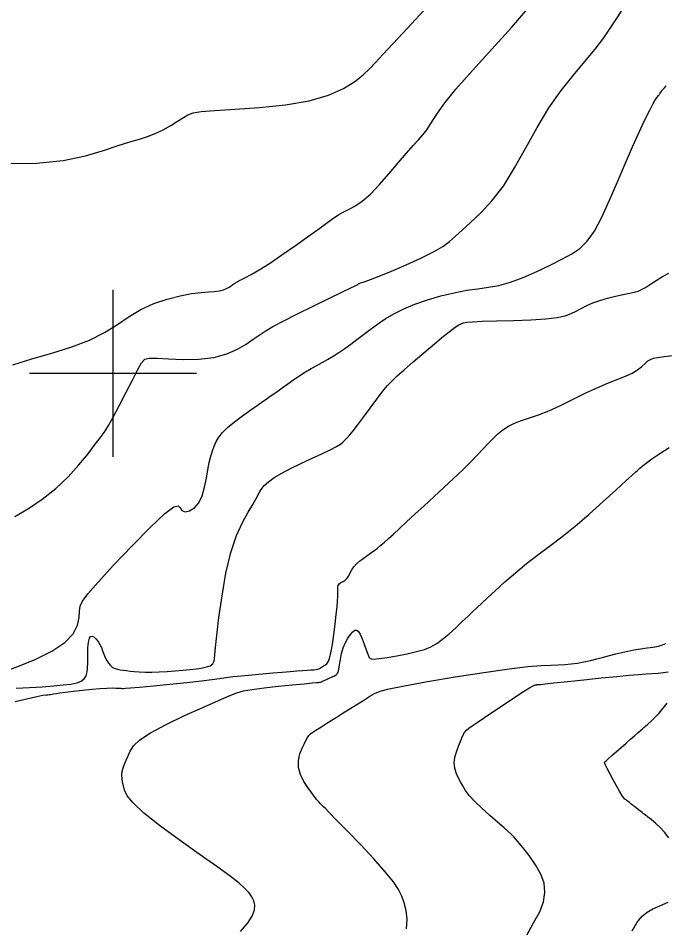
# Model space of a CAD drawing. Extents: x 2566142 to 2571431, y 418755 to 421584.
# Drawn here: x 2570965.9 to 2571198.2, y 419800.8 to 420127.5 of the extents above; entities that cross this region are included whole.
import ezdxf

# ---------------------------------------------------------------- set-up
doc = ezdxf.new("R2010")
doc.units = 0
for name, color, linetype in [('Contour_ADS_Major', 7, 'Continuous'), ('Contour_ADS_Minor', 7, 'Continuous'), ('Contour_ADS_Tick', 7, 'Continuous')]:
    doc.layers.add(name, color=color, linetype=linetype)

# ---------------------------------------------------------------- blocks, each defined once
blk = doc.blocks.new('S890')
at = {"layer": 'Contour_ADS_Tick'}
for p, q in [((0, -0.5), (0, 0.5)), ((-0.5, 0), (0.5, 0))]:
    blk.add_line(p, q, dxfattribs=at)

msp = doc.modelspace()

# ---------------------------------------------------------------- linework, layer by layer
at = {"layer": 'Contour_ADS_Major'}
for points in [[(2570963.99, 420003.02), (2570970.78, 420005.17), (2570978.01, 420007.27), (2570985.12, 420009.46), (2570991.55, 420011.88), (2570996.93, 420014.62), (2571001.51, 420017.51), (2571005.72, 420020.34), (2571009.99, 420022.89), (2571014.62, 420024.99), (2571019.41, 420026.62), (2571024.04, 420027.81), (2571028.17, 420028.6), (2571031.58, 420029.04), (2571034.3, 420029.24), (2571036.46, 420029.36), (2571038.19, 420029.55), (2571039.6, 420029.9), (2571040.75, 420030.39), (2571041.67, 420030.93), (2571042.42, 420031.45), (2571043.05, 420031.9), (2571043.69, 420032.32), (2571044.51, 420032.8), (2571045.67, 420033.41), (2571047.31, 420034.25), (2571049.54, 420035.44), (2571052.46, 420037.14), (2571056.16, 420039.47), (2571060.65, 420042.5), (2571065.51, 420045.9), (2571070.2, 420049.26), (2571074.2, 420052.16), (2571077.15, 420054.29), (2571079.28, 420055.79), (2571080.98, 420056.88), (2571082.63, 420057.79), (2571084.55, 420058.76), (2571086.82, 420060.02), (2571089.44, 420061.81), (2571092.42, 420064.35), (2571095.72, 420067.76), (2571099.13, 420071.68), (2571102.43, 420075.62), (2571105.35, 420079.09), (2571107.74, 420081.75), (2571109.66, 420083.8), (2571111.26, 420085.58), (2571112.68, 420087.43), (2571114.12, 420089.69), (2571116.01, 420092.66), (2571118.84, 420096.65), (2571123.11, 420101.97), (2571129.06, 420108.74), (2571136.07, 420116.43), (2571143.23, 420124.34), (2571149.69, 420131.77)], [(2571187.75, 419964.56), (2571188.37, 419965.12), (2571188.75, 419965.46), (2571189.25, 419965.92), (2571190.09, 419966.64), (2571191.45, 419967.71), (2571193.51, 419969.22), (2571196.36, 419971.19), (2571199.72, 419973.37)], [(2571045.22, 419816.83), (2571041.99, 419819.36), (2571037.27, 419822.81), (2571030.91, 419827.34), (2571023.71, 419832.48), (2571016.7, 419837.63), (2571010.92, 419842.19), (2571007.14, 419845.71), (2571005.05, 419848.3), (2571004.09, 419850.23), (2571003.7, 419851.78), (2571003.41, 419853.15), (2571003.19, 419854.44), (2571003.1, 419855.69), (2571003.2, 419856.96), (2571003.54, 419858.27), (2571004.06, 419859.65), (2571004.69, 419861.1), (2571005.36, 419862.65), (2571006.11, 419864.32), (2571007.34, 419866.19), (2571009.59, 419868.35), (2571013.39, 419870.91), (2571018.99, 419873.9), (2571025.63, 419877.04), (2571032.26, 419880), (2571037.87, 419882.45), (2571041.72, 419884.14), (2571044.42, 419885.22), (2571046.84, 419885.91), (2571049.91, 419886.44), (2571054.23, 419887), (2571059.31, 419887.58), (2571064.36, 419888.1), (2571068.61, 419888.52), (2571071.46, 419888.78), (2571073.11, 419888.92), (2571073.93, 419888.98), (2571074.3, 419889.02), (2571074.55, 419889.09), (2571074.83, 419889.21), (2571075.21, 419889.4), (2571075.8, 419889.68), (2571076.65, 419890.06), (2571077.64, 419890.51), (2571078.64, 419890.95), (2571079.49, 419891.35), (2571080.11, 419891.67), (2571080.51, 419892.07), (2571080.79, 419892.7), (2571081.03, 419893.73), (2571081.3, 419895.28), (2571081.63, 419897.2), (2571082.08, 419899.31), (2571082.68, 419901.39), (2571083.45, 419903.27), (2571084.33, 419904.89), (2571085.23, 419906.19), (2571086.06, 419907.14), (2571086.79, 419907.69), (2571087.43, 419907.77), (2571088.04, 419907.32), (2571088.7, 419906.28), (2571089.43, 419904.65), (2571090.19, 419902.68), (2571090.91, 419900.71), (2571091.52, 419899.06), (2571092.02, 419897.98), (2571092.65, 419897.44), (2571093.75, 419897.33), (2571095.62, 419897.53), (2571098.45, 419897.96), (2571101.93, 419898.55), (2571105.6, 419899.26), (2571109, 419900.02), (2571111.81, 419900.83), (2571114.15, 419901.77), (2571116.26, 419902.94), (2571118.39, 419904.47), (2571120.72, 419906.42), (2571123.12, 419908.6), (2571125.45, 419910.8), (2571127.51, 419912.78), (2571129.21, 419914.41), (2571130.77, 419915.88), (2571132.47, 419917.46), (2571134.61, 419919.45), (2571137.41, 419922.03), (2571140.76, 419925.06), (2571144.5, 419928.33), (2571148.47, 419931.62), (2571152.53, 419934.76), (2571156.74, 419937.92), (2571161.18, 419941.29), (2571165.94, 419945.09), (2571171.04, 419949.42), (2571176.08, 419953.89), (2571180.62, 419958.03), (2571184.2, 419961.32), (2571186.49, 419963.42), (2571187.75, 419964.56)], [(2571045.7, 419799.56), (2571048.51, 419802.77), (2571050.07, 419805.28), (2571050.77, 419807.31), (2571050.91, 419809.04), (2571050.6, 419810.57), (2571049.88, 419812), (2571048.81, 419813.42), (2571047.37, 419814.94), (2571045.22, 419816.83)]]:
    msp.add_lwpolyline(points, dxfattribs=at)
at = {"layer": 'Contour_ADS_Minor'}
for points in [[(2570961.16, 420075.31), (2570972.43, 420075.44), (2570982.06, 420076.46), (2570990.04, 420078.1), (2570996.55, 420079.98), (2571001.8, 420081.73), (2571006, 420083.06), (2571009.42, 420084.09), (2571012.37, 420085.03), (2571015.13, 420086.11), (2571017.93, 420087.47), (2571020.67, 420088.99), (2571023.16, 420090.5), (2571025.23, 420091.81), (2571026.86, 420092.79), (2571028.72, 420093.48), (2571031.65, 420093.99), (2571036.49, 420094.41), (2571043.74, 420094.86), (2571052.59, 420095.47), (2571061.87, 420096.41), (2571070.44, 420097.85), (2571077.38, 420099.86), (2571082.74, 420102.27), (2571086.78, 420104.8), (2571089.79, 420107.19), (2571092.12, 420109.32), (2571094.29, 420111.56), (2571096.92, 420114.44), (2571100.61, 420118.47), (2571105.72, 420123.94), (2571111.67, 420130.24)], [(2571015.68, 420005.37), (2571019.89, 420005.13), (2571025.15, 420004.97), (2571030.81, 420005.08), (2571036.21, 420005.69), (2571040.82, 420006.92), (2571044.64, 420008.59), (2571047.76, 420010.43), (2571050.3, 420012.2), (2571052.43, 420013.71), (2571054.6, 420015.14), (2571057.32, 420016.74), (2571061.11, 420018.75), (2571066.25, 420021.34), (2571072.09, 420024.21), (2571077.78, 420026.97), (2571082.45, 420029.22), (2571085.44, 420030.66), (2571087.01, 420031.43), (2571087.63, 420031.74), (2571087.79, 420031.83), (2571087.86, 420031.89), (2571087.94, 420031.95), (2571088.02, 420032.01), (2571088.11, 420032.07), (2571088.21, 420032.14), (2571088.36, 420032.21), (2571088.58, 420032.3), (2571088.93, 420032.41), (2571089.49, 420032.58), (2571090.54, 420032.93), (2571092.45, 420033.64), (2571095.55, 420034.86), (2571100, 420036.68), (2571105.25, 420038.92), (2571110.53, 420041.29), (2571115.1, 420043.55), (2571118.44, 420045.51), (2571120.88, 420047.31), (2571123, 420049.2), (2571125.37, 420051.39), (2571128.43, 420054.11), (2571132.08, 420057.55), (2571136.07, 420061.86), (2571140.19, 420067.24), (2571144.25, 420073.72), (2571148.28, 420080.92), (2571152.37, 420088.29), (2571156.59, 420095.31), (2571160.98, 420101.57), (2571165.36, 420107.09), (2571169.51, 420111.99), (2571173.19, 420116.4), (2571176.24, 420120.42), (2571178.75, 420124.05), (2571180.84, 420127.27), (2571182.66, 420130.07)], [(2571181.22, 420068.68), (2571183.99, 420075.21), (2571186.61, 420081.26), (2571189, 420086.59), (2571191.08, 420091.06), (2571192.77, 420094.51), (2571194.02, 420096.86), (2571194.9, 420098.32), (2571195.51, 420099.18), (2571195.94, 420099.72), (2571196.28, 420100.16), (2571196.55, 420100.57), (2571196.79, 420100.92), (2571196.99, 420101.23), (2571197.18, 420101.5), (2571197.4, 420101.78), (2571197.68, 420102.11), (2571198.07, 420102.54), (2571198.68, 420103.2)], [(2570961.3, 419892.99), (2570966.3, 419894.92), (2570972.17, 419897.37), (2570977.95, 419900.22), (2570982.69, 419903.29), (2570985.68, 419906.45), (2570987.2, 419909.5), (2570987.77, 419912.26), (2570987.9, 419914.55), (2570988.11, 419916.34), (2570988.94, 419918.19), (2570990.91, 419920.83), (2570994.57, 419924.98), (2571000.15, 419931.04), (2571006.79, 419938.03), (2571013.33, 419944.66), (2571018.6, 419949.65), (2571021.78, 419952.05), (2571023.34, 419952.42), (2571024.04, 419951.67), (2571024.68, 419950.69), (2571025.87, 419950.27), (2571027.48, 419950.56), (2571029.22, 419951.61), (2571030.81, 419953.43), (2571032, 419956.01), (2571032.86, 419959.06), (2571033.49, 419962.27), (2571034.02, 419965.32), (2571034.55, 419967.94), (2571035.11, 419970.17), (2571035.7, 419972.09), (2571036.34, 419973.82), (2571037.05, 419975.44), (2571037.98, 419977.04), (2571039.28, 419978.71), (2571041.11, 419980.53), (2571043.57, 419982.56), (2571046.43, 419984.7), (2571049.42, 419986.81), (2571052.23, 419988.77), (2571054.67, 419990.46), (2571056.79, 419991.96), (2571058.76, 419993.37), (2571060.71, 419994.77), (2571062.77, 419996.24), (2571064.9, 419997.75), (2571067.06, 419999.21), (2571069.16, 420000.55), (2571071.18, 420001.73), (2571073.14, 420002.81), (2571075.07, 420003.85), (2571077.03, 420004.93), (2571079.04, 420006.13), (2571081.1, 420007.44), (2571083.22, 420008.88), (2571085.39, 420010.44), (2571087.6, 420012.12), (2571089.9, 420013.9), (2571092.33, 420015.74), (2571094.94, 420017.62), (2571097.76, 420019.51), (2571100.89, 420021.37), (2571104.42, 420023.16), (2571108.43, 420024.86), (2571112.94, 420026.42), (2571117.74, 420027.79), (2571122.54, 420028.93), (2571127.05, 420029.79), (2571131.07, 420030.37), (2571134.83, 420030.86), (2571138.61, 420031.54), (2571142.71, 420032.66), (2571147.34, 420034.38), (2571152.22, 420036.53), (2571156.98, 420038.81), (2571161.26, 420040.97), (2571164.79, 420042.86), (2571167.73, 420044.83), (2571170.34, 420047.39), (2571172.89, 420051.02), (2571175.58, 420056.05), (2571178.39, 420062.11), (2571181.22, 420068.68)], [(2571083.32, 419976.04), (2571084.07, 419976.82), (2571084.99, 419977.84), (2571086.19, 419979.29), (2571087.81, 419981.38), (2571089.91, 419984.19), (2571092.29, 419987.42), (2571094.68, 419990.65), (2571096.83, 419993.47), (2571098.58, 419995.6), (2571100.21, 419997.32), (2571102.06, 419999.05), (2571104.53, 420001.2), (2571107.83, 420004.05), (2571111.62, 420007.3), (2571115.41, 420010.53), (2571118.73, 420013.3), (2571121.21, 420015.28), (2571122.94, 420016.56), (2571124.14, 420017.33), (2571125.01, 420017.8), (2571125.83, 420018.12), (2571127.04, 420018.35), (2571129.13, 420018.52), (2571132.6, 420018.65), (2571137.71, 420018.77), (2571143.81, 420018.91), (2571150.04, 420019.14), (2571155.51, 420019.49), (2571159.57, 420020), (2571162.44, 420020.66), (2571164.55, 420021.45), (2571166.33, 420022.33), (2571168.15, 420023.28), (2571170.14, 420024.27), (2571172.35, 420025.24), (2571174.84, 420026.16), (2571177.62, 420026.98), (2571180.49, 420027.7), (2571183.2, 420028.3), (2571185.51, 420028.78), (2571187.24, 420029.15), (2571188.6, 420029.52), (2571189.84, 420030.03), (2571191.26, 420030.82), (2571193.06, 420031.95), (2571195.15, 420033.31), (2571197.39, 420034.7), (2571199.64, 420035.96)], [(2570964.65, 419948.52), (2570969.55, 419951.41), (2570974.54, 419954.76), (2570979.36, 419958.58), (2570983.78, 419962.8), (2570987.69, 419967.11), (2570990.99, 419971.12), (2570993.59, 419974.48), (2570995.49, 419976.98), (2570996.96, 419979.03), (2570998.35, 419981.24), (2571000, 419984.19), (2571002.16, 419988.26), (2571004.59, 419992.95), (2571006.95, 419997.54), (2571008.87, 420001.33), (2571010.19, 420003.76), (2571011.35, 420005.02), (2571012.97, 420005.44), (2571015.68, 420005.37)], [(2571115.21, 419955.65), (2571118.78, 419958.93), (2571122.29, 419962.19), (2571125.58, 419965.3), (2571128.5, 419968.16), (2571130.94, 419970.68), (2571132.99, 419972.9), (2571134.8, 419974.86), (2571136.5, 419976.62), (2571138.22, 419978.22), (2571140.04, 419979.67), (2571142.03, 419980.95), (2571144.23, 419982.05), (2571146.72, 419982.99), (2571149.55, 419983.93), (2571152.8, 419985.04), (2571156.53, 419986.51), (2571160.76, 419988.44), (2571165.27, 419990.66), (2571169.8, 419992.91), (2571174.1, 419994.94), (2571177.94, 419996.55), (2571181.29, 419997.84), (2571184.14, 419998.96), (2571186.51, 420000.05), (2571188.42, 420001.23), (2571189.93, 420002.43), (2571191.14, 420003.53), (2571192.16, 420004.41), (2571193.1, 420004.99), (2571194.2, 420005.36), (2571195.73, 420005.65), (2571197.98, 420005.96), (2571201.08, 420006.4)], [(2570965.19, 419886.86), (2570969.98, 419887.14), (2570974.5, 419887.43), (2570978.58, 419887.74), (2570982.07, 419888.06), (2570984.85, 419888.4), (2570986.98, 419888.83), (2570988.53, 419889.42), (2570989.6, 419890.25), (2570990.28, 419891.36), (2570990.67, 419892.72), (2570990.84, 419894.27), (2570990.89, 419895.95), (2570990.89, 419897.7), (2570990.9, 419899.45), (2570990.94, 419901.12), (2570991.04, 419902.62), (2570991.22, 419903.87), (2570991.52, 419904.82), (2570991.92, 419905.41), (2570992.45, 419905.58), (2570993.11, 419905.3), (2570993.83, 419904.64), (2570994.56, 419903.72), (2570995.22, 419902.63), (2570995.76, 419901.48), (2570996.23, 419900.3), (2570996.67, 419899.12), (2570997.15, 419897.97), (2570997.7, 419896.87), (2570998.33, 419895.87), (2570999.04, 419895.02), (2570999.82, 419894.38), (2571000.67, 419893.96), (2571001.59, 419893.71), (2571002.57, 419893.55), (2571003.63, 419893.42), (2571004.77, 419893.24), (2571006.06, 419893.05), (2571007.57, 419892.87), (2571009.36, 419892.73), (2571011.5, 419892.67), (2571013.93, 419892.68), (2571016.58, 419892.76), (2571019.39, 419892.9), (2571022.26, 419893.1), (2571025.08, 419893.34), (2571027.67, 419893.61), (2571029.91, 419893.88), (2571031.68, 419894.14), (2571033.03, 419894.41), (2571034.05, 419894.68), (2571034.8, 419894.97), (2571035.38, 419895.3), (2571035.81, 419895.67), (2571036.11, 419896.12), (2571036.29, 419896.67), (2571036.4, 419897.43), (2571036.52, 419898.86), (2571036.76, 419901.5), (2571037.23, 419905.88), (2571038, 419912.32), (2571039.11, 419920.07), (2571040.54, 419928.17), (2571042.3, 419935.64), (2571044.35, 419941.71), (2571046.5, 419946.44), (2571048.53, 419950.06), (2571050.21, 419952.85), (2571051.4, 419955.02), (2571052.29, 419956.77), (2571053.15, 419958.26), (2571054.25, 419959.64), (2571055.82, 419961.05), (2571057.91, 419962.54), (2571060.55, 419964.12), (2571063.74, 419965.81), (2571067.43, 419967.58), (2571071.31, 419969.36), (2571074.97, 419971.04), (2571078.03, 419972.49), (2571080.2, 419973.64), (2571081.64, 419974.55), (2571082.59, 419975.32), (2571083.32, 419976.04)], [(2570964.82, 419882.13), (2570969.43, 419883.25), (2570972.64, 419883.97), (2570974.68, 419884.36), (2570975.88, 419884.53), (2570976.55, 419884.57), (2570977, 419884.6), (2570977.33, 419884.62), (2570977.65, 419884.67), (2570978.03, 419884.73), (2570978.59, 419884.84), (2570979.47, 419884.99), (2570980.86, 419885.2), (2570982.92, 419885.48), (2570985.73, 419885.82), (2570989, 419886.18), (2570992.34, 419886.52), (2570995.37, 419886.78), (2570997.78, 419886.92), (2570999.59, 419886.97), (2571000.91, 419886.96), (2571001.82, 419886.92), (2571002.42, 419886.88), (2571002.81, 419886.85), (2571003.07, 419886.83), (2571003.28, 419886.81), (2571003.6, 419886.81), (2571004.42, 419886.86), (2571006.23, 419887.02), (2571009.49, 419887.32), (2571014.44, 419887.78), (2571020.39, 419888.36), (2571026.46, 419888.97), (2571031.71, 419889.54), (2571035.51, 419890), (2571038.23, 419890.38), (2571040.52, 419890.72), (2571043.01, 419891.04), (2571046.17, 419891.37), (2571049.85, 419891.71), (2571053.71, 419892.05), (2571057.42, 419892.38), (2571060.71, 419892.68), (2571063.56, 419892.94), (2571065.99, 419893.15), (2571068.02, 419893.31), (2571069.69, 419893.4), (2571071.04, 419893.45), (2571072.11, 419893.51), (2571072.95, 419893.61), (2571073.6, 419893.78), (2571074.11, 419894.01), (2571074.53, 419894.25), (2571074.9, 419894.49), (2571075.26, 419894.7), (2571075.63, 419894.9), (2571076.01, 419895.11), (2571076.4, 419895.35), (2571076.82, 419895.68), (2571077.26, 419896.32), (2571077.72, 419897.53), (2571078.23, 419899.56), (2571078.76, 419902.55), (2571079.28, 419906.15), (2571079.76, 419909.89), (2571080.16, 419913.32), (2571080.43, 419916.07), (2571080.59, 419918.19), (2571080.67, 419919.82), (2571080.69, 419921.1), (2571080.69, 419922.16), (2571080.72, 419923.05), (2571080.88, 419923.77), (2571081.24, 419924.35), (2571081.84, 419924.81), (2571082.59, 419925.24), (2571083.39, 419925.74), (2571084.12, 419926.38), (2571084.68, 419927.24), (2571085.18, 419928.27), (2571085.72, 419929.38), (2571086.43, 419930.5), (2571087.39, 419931.57), (2571088.54, 419932.57), (2571089.82, 419933.53), (2571091.13, 419934.46), (2571092.42, 419935.36), (2571093.67, 419936.27), (2571094.92, 419937.22), (2571096.19, 419938.24), (2571097.51, 419939.36), (2571098.98, 419940.67), (2571100.72, 419942.26), (2571102.85, 419944.22), (2571105.44, 419946.62), (2571108.43, 419949.39), (2571111.72, 419952.43), (2571115.21, 419955.65)], [(2571176.12, 419898.04), (2571178.39, 419898.64), (2571180.57, 419899.22), (2571182.71, 419899.75), (2571184.88, 419900.24), (2571187.12, 419900.67), (2571189.48, 419901.03), (2571191.83, 419901.36), (2571194.03, 419901.68), (2571195.93, 419902.04), (2571197.42, 419902.46), (2571198.53, 419902.93)], [(2571105.35, 419800.54), (2571105.61, 419803.95), (2571105.22, 419807.08), (2571104.51, 419809.86), (2571103.69, 419812.27), (2571102.54, 419814.64), (2571100.68, 419817.4), (2571097.77, 419820.97), (2571093.62, 419825.58), (2571088.81, 419830.71), (2571084.08, 419835.64), (2571080.17, 419839.67), (2571077.64, 419842.26), (2571076.25, 419843.66), (2571075.6, 419844.32), (2571075.23, 419844.67), (2571074.83, 419845.07), (2571074.35, 419845.54), (2571073.87, 419846.04), (2571073.43, 419846.52), (2571073.06, 419846.96), (2571072.66, 419847.49), (2571072.09, 419848.28), (2571071.21, 419849.5), (2571069.95, 419851.26), (2571068.55, 419853.44), (2571067.34, 419855.9), (2571066.61, 419858.46), (2571066.6, 419860.97), (2571067.13, 419863.31), (2571067.92, 419865.38), (2571068.73, 419867.07), (2571069.34, 419868.3), (2571069.82, 419869.19), (2571070.3, 419869.86), (2571070.91, 419870.45), (2571071.75, 419871.1), (2571072.81, 419871.8), (2571074.03, 419872.57), (2571075.35, 419873.4), (2571076.77, 419874.29), (2571078.34, 419875.28), (2571080.15, 419876.43), (2571082.31, 419877.79), (2571084.83, 419879.37), (2571087.51, 419881.05), (2571090.07, 419882.64), (2571092.24, 419884), (2571093.95, 419885.02), (2571095.95, 419885.84), (2571099.21, 419886.7), (2571104.68, 419887.79), (2571112.94, 419889.27), (2571122.92, 419890.95), (2571133.17, 419892.57), (2571142.25, 419893.87), (2571149.03, 419894.66), (2571153.81, 419895.04), (2571157.2, 419895.18), (2571159.84, 419895.24), (2571162.24, 419895.38), (2571164.56, 419895.61), (2571166.84, 419895.93), (2571169.13, 419896.35), (2571171.45, 419896.86), (2571173.8, 419897.43), (2571176.12, 419898.04)], [(2571122.73, 419858.19), (2571122.56, 419860.05), (2571122.81, 419862.05), (2571123.36, 419864.1), (2571124.05, 419866.03), (2571124.74, 419867.73), (2571125.29, 419869.07), (2571125.77, 419870.13), (2571126.27, 419870.98), (2571126.89, 419871.74), (2571127.74, 419872.49), (2571128.98, 419873.39), (2571130.79, 419874.62), (2571133.37, 419876.33), (2571136.77, 419878.61), (2571140.59, 419881.18), (2571144.33, 419883.67), (2571147.47, 419885.72), (2571149.63, 419887.04), (2571150.93, 419887.76), (2571151.63, 419888.05), (2571151.99, 419888.13), (2571152.22, 419888.16), (2571152.39, 419888.17), (2571152.52, 419888.18), (2571152.65, 419888.19), (2571152.87, 419888.21), (2571153.59, 419888.28), (2571155.27, 419888.47), (2571158.39, 419888.8), (2571163.21, 419889.33), (2571169.13, 419889.95), (2571175.31, 419890.6), (2571180.95, 419891.15), (2571185.4, 419891.56), (2571188.8, 419891.82), (2571191.46, 419892.01), (2571193.69, 419892.17), (2571195.76, 419892.33), (2571197.68, 419892.54), (2571199.42, 419892.81)], [(2571199.62, 419833.19), (2571198.13, 419835.15), (2571196.49, 419836.92), (2571194.8, 419838.47), (2571193.25, 419839.75), (2571192, 419840.73), (2571191.15, 419841.38), (2571190.58, 419841.83), (2571190.12, 419842.2), (2571189.57, 419842.64), (2571188.8, 419843.24), (2571187.89, 419843.95), (2571186.95, 419844.67), (2571186.12, 419845.31), (2571185.49, 419845.8), (2571185.01, 419846.17), (2571184.63, 419846.47), (2571184.27, 419846.76), (2571183.88, 419847.1), (2571183.39, 419847.63), (2571182.75, 419848.51), (2571181.89, 419849.87), (2571180.8, 419851.81), (2571179.59, 419854.04), (2571178.45, 419856.24), (2571177.51, 419858.04), (2571176.91, 419859.2), (2571176.6, 419859.82), (2571176.49, 419860.07), (2571176.47, 419860.15), (2571176.51, 419860.23), (2571176.68, 419860.42), (2571177.1, 419860.83), (2571177.91, 419861.56), (2571179.18, 419862.67), (2571180.77, 419864.06), (2571182.54, 419865.59), (2571184.3, 419867.13), (2571185.91, 419868.55), (2571187.32, 419869.81), (2571188.51, 419870.86), (2571189.44, 419871.68), (2571190.13, 419872.27), (2571190.71, 419872.74), (2571191.32, 419873.27), (2571192.14, 419873.99), (2571193.27, 419875.05), (2571194.64, 419876.39), (2571196.14, 419877.97), (2571197.64, 419879.69), (2571199.05, 419881.49)], [(2571148.34, 419797.68), (2571151.03, 419802.63), (2571153.26, 419806.64), (2571154.64, 419810.23), (2571155.15, 419813.58), (2571154.8, 419816.84), (2571153.64, 419820.13), (2571151.74, 419823.51), (2571149.46, 419826.79), (2571147.16, 419829.71), (2571145.24, 419831.99), (2571143.94, 419833.5), (2571142.99, 419834.52), (2571141.97, 419835.48), (2571140.44, 419836.8), (2571138.13, 419838.77), (2571135.31, 419841.2), (2571132.42, 419843.81), (2571129.85, 419846.28), (2571127.94, 419848.4), (2571126.59, 419850.19), (2571125.6, 419851.8), (2571124.77, 419853.32), (2571123.96, 419854.86), (2571123.23, 419856.47), (2571122.73, 419858.19)], [(2571186.49, 419799.82), (2571188.3, 419802.83), (2571190.02, 419804.98), (2571191.83, 419806.47), (2571193.89, 419807.61), (2571196.39, 419808.7), (2571199.4, 419810)]]:
    msp.add_lwpolyline(points, dxfattribs=at)

# ---------------------------------------------------------------- block references
at = {"layer": 'Contour_ADS_Tick', "xscale": 60, "yscale": 60}
msp.add_blockref('S890', (2571000, 420000), dxfattribs=at)

doc.saveas('drawing.dxf')
